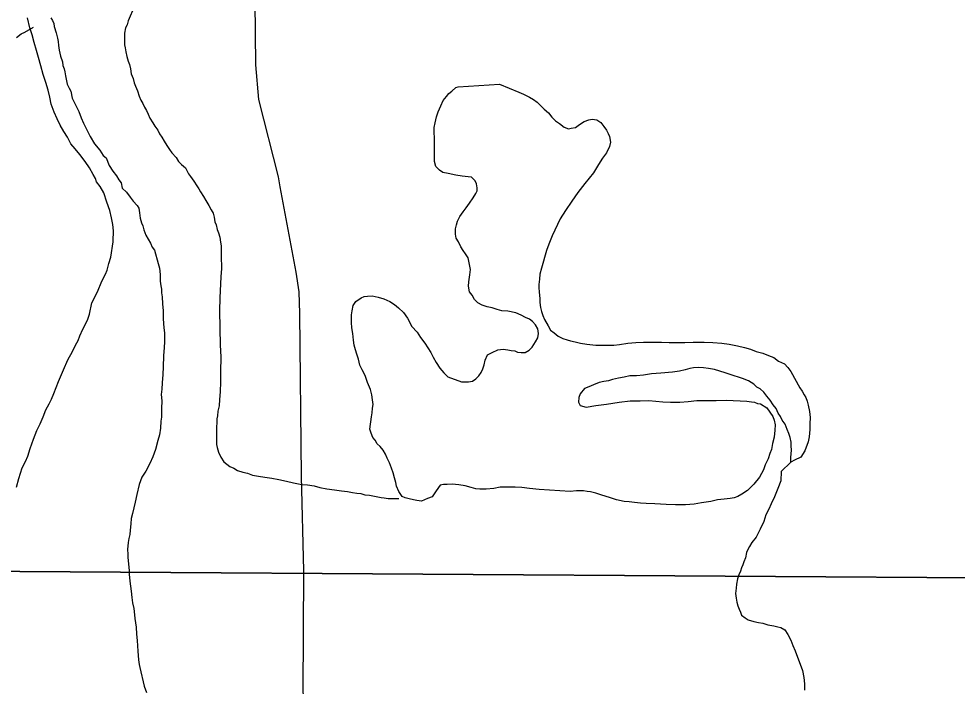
# Model space of a CAD drawing. Extents: x 2010165 to 2382125, y 1060529 to 1407316.
# Drawn here: x 2145137 to 2148360, y 1224404 to 1226696 of the extents above; entities that cross this region are included whole.
import ezdxf

# ---------------------------------------------------------------- set-up
doc = ezdxf.new("R2010")
doc.units = 0
for name, color, linetype in [('GM_X_City_Street', 7, 'Continuous'), ('GM_X_Major_River', 7, 'Continuous'), ('GM_X_Minor_Lake', 7, 'Continuous'), ('GM_X_Minor_River', 7, 'Continuous'), ('GM_X_Section', 7, 'Continuous')]:
    doc.layers.add(name, color=color, linetype=linetype)

msp = doc.modelspace()

# ---------------------------------------------------------------- linework, layer by layer
at = {"layer": 'GM_X_City_Street'}
for points in [[(2146034.9, 1226118.8), (2146028.4, 1226153.7), (2145961.9, 1226419.5), (2145950.8, 1226538.2), (2145946.1, 1226974.9)], [(2147771.7, 1223857.6), (2147631.2, 1223974.9), (2147547.3, 1224035.1), (2147477.7, 1224063.5), (2147420.8, 1224077.8), (2147362.2, 1224079.3), (2147281.5, 1224076.2), (2147149.8, 1224070.3), (2147035.8, 1224071.2), (2146636, 1224063.5), (2146435, 1224069.9), (2146368.5, 1224098.3), (2146329, 1224128.4), (2146151.8, 1224281.9), (2146123.3, 1224329.3), (2146113.8, 1224383.1), (2146115.4, 1224800.9), (2146107.5, 1225125.2), (2146102.7, 1225683.8), (2146099.5, 1225758.1), (2146090.1, 1225826.2), (2146034.9, 1226118.8)]]:
    msp.add_lwpolyline(points, dxfattribs=at)
at = {"layer": 'GM_X_Major_River'}
for points in [[(2145460.1, 1225990.2), (2145455.8, 1226012.2), (2145449.5, 1226038.2), (2145439.1, 1226066.2), (2145428.6, 1226098.1), (2145416.3, 1226120.1), (2145404.1, 1226136), (2145399.9, 1226148), (2145391.8, 1226161.9), (2145379.4, 1226183.8), (2145365.1, 1226205.7), (2145346.8, 1226229.6), (2145330.5, 1226249.4), (2145316.2, 1226267.3), (2145303.9, 1226289.2), (2145291.6, 1226309.2), (2145279.3, 1226331.1), (2145269, 1226353), (2145258.7, 1226375), (2145248.3, 1226402.9), (2145244, 1226426.9), (2145237.7, 1226451), (2145229.3, 1226476.9), (2145221, 1226504.9), (2145212.6, 1226534.9), (2145204.2, 1226562.9), (2145197.8, 1226586.9), (2145189.5, 1226614.9), (2145183.1, 1226640.9), (2145174.8, 1226664.9), (2145166.3, 1226698.9)], [(2145246.5, 1226699.9), (2145252.6, 1226689.9), (2145256.7, 1226679.9), (2145258.9, 1226669.9), (2145265.2, 1226647.9), (2145269.4, 1226629.9), (2145271.6, 1226617.9), (2145273.8, 1226603.9), (2145276, 1226587.9), (2145280.2, 1226567.9), (2145286.5, 1226547.9), (2145288.7, 1226535.9), (2145292.8, 1226523.9), (2145295, 1226513.9), (2145297.2, 1226499.8), (2145303.5, 1226471.8), (2145309.7, 1226457.9), (2145315.9, 1226447.9), (2145320.2, 1226423.9), (2145328.4, 1226407.9), (2145336.6, 1226392), (2145342.8, 1226378), (2145351.1, 1226356), (2145359.4, 1226338.1), (2145367.6, 1226322.1), (2145382, 1226292.2), (2145396.4, 1226266.3), (2145414.7, 1226244.5), (2145427, 1226226.6), (2145437.1, 1226218.6), (2145447.4, 1226192.7), (2145459.7, 1226172.8), (2145472, 1226156.9), (2145480.2, 1226142.9), (2145488.3, 1226133), (2145492.5, 1226115), (2145506.8, 1226101.1), (2145519, 1226083.2), (2145529.2, 1226069.3), (2145543.4, 1226055.4), (2145549.5, 1226045.5), (2145551.8, 1226029.4), (2145554, 1226011.4), (2145558.2, 1225995.4), (2145562.4, 1225985.4), (2145566.5, 1225971.4), (2145572.8, 1225953.4), (2145581, 1225939.5), (2145589.2, 1225925.6), (2145595.4, 1225911.6), (2145603.5, 1225901.7), (2145616.1, 1225855.7), (2145620.4, 1225839.7), (2145622.7, 1225817.6), (2145622.9, 1225795.6), (2145625.2, 1225779.5), (2145627.3, 1225767.5), (2145627.5, 1225755.5), (2145629.7, 1225741.5), (2145630, 1225717.4), (2145632.3, 1225693.3), (2145632.7, 1225665.3), (2145635.1, 1225635.2), (2145637.3, 1225617.2), (2145637.7, 1225587.1), (2145636, 1225567), (2145634.3, 1225538.9), (2145632.8, 1225500.7), (2145631.2, 1225474.6), (2145629.5, 1225446.5), (2145627.8, 1225424.4), (2145626, 1225406.3), (2145628.3, 1225384.3), (2145626.7, 1225358.2), (2145626.9, 1225340.1), (2145627.1, 1225328.1), (2145625.2, 1225314), (2145623.6, 1225289.9), (2145619.8, 1225267.8), (2145614.1, 1225247.7), (2145606.5, 1225217.5), (2145596.8, 1225191.3), (2145587.1, 1225169.1), (2145573.4, 1225142.8), (2145559.6, 1225122.6), (2145550, 1225096.4)], [(2145129.3, 1225087.2), (2145137, 1225117.4), (2145148.5, 1225153.7), (2145160.2, 1225175.9), (2145168, 1225194.1), (2145175.7, 1225220.2), (2145187.3, 1225252.5), (2145198.9, 1225282.7), (2145210.6, 1225304.9), (2145220.3, 1225329.1), (2145230, 1225353.3), (2145241.8, 1225373.5), (2145249.6, 1225389.7), (2145257.3, 1225409.8), (2145272.8, 1225450.2), (2145290.4, 1225490.5), (2145305.9, 1225524.8), (2145321.6, 1225553.1), (2145331.3, 1225575.3), (2145341.1, 1225591.4), (2145346.9, 1225607.6), (2145356.6, 1225629.8), (2145366.4, 1225647.9), (2145374.2, 1225664.1), (2145380, 1225682.2), (2145387.5, 1225720.4), (2145407, 1225758.8), (2145422.6, 1225795.1), (2145434.3, 1225819.3), (2145440.1, 1225833.4), (2145445.8, 1225855.6), (2145453.6, 1225877.7), (2145460.9, 1225930), (2145460.7, 1225944.1), (2145462.6, 1225956.1), (2145462.4, 1225968.1), (2145460.1, 1225990.2)], [(2145550, 1225096.4), (2145542.4, 1225062.2), (2145536.7, 1225036), (2145527.2, 1224997.8), (2145523.4, 1224979.7), (2145521.7, 1224961.6), (2145520, 1224939.5), (2145518.1, 1224925.5), (2145514.3, 1224911.4), (2145512.5, 1224897.3), (2145510.8, 1224873.2), (2145511, 1224857.1), (2145511.1, 1224847.1), (2145513.5, 1224823.1), (2145515.8, 1224801), (2145515.9, 1224789), (2145518.2, 1224764.9), (2145522.7, 1224730.9), (2145525, 1224708.8), (2145527.2, 1224690.8), (2145531.5, 1224670.8), (2145533.8, 1224648.8), (2145535.9, 1224636.7), (2145540.3, 1224606.7), (2145540.7, 1224582.6), (2145543, 1224560.6), (2145545.4, 1224524.5), (2145547.8, 1224494.4), (2145550, 1224478.4), (2145552.2, 1224468.4), (2145567, 1224404.4), (2145575.3, 1224382.4)]]:
    msp.add_lwpolyline(points, dxfattribs=at)
at = {"layer": 'GM_X_Minor_Lake'}
for points in [[(2146638, 1226159.1), (2146611.9, 1226164.8), (2146593.8, 1226168.6), (2146581.7, 1226176.5), (2146569.5, 1226188.4), (2146565.2, 1226206.4), (2146564.9, 1226228.5), (2146564.7, 1226250.6), (2146564.4, 1226270.6), (2146564.2, 1226288.7), (2146563.9, 1226304.7), (2146563.7, 1226322.8), (2146567.5, 1226338.9), (2146571.2, 1226359), (2146577, 1226377.1), (2146586.8, 1226397.3), (2146594.6, 1226415.4), (2146606.4, 1226429.6), (2146614.3, 1226439.8), (2146624.2, 1226447.9), (2146638, 1226460.1), (2146646, 1226462.2)], [(2146646, 1226462.2), (2146788.2, 1226472), (2146854.6, 1226444.7), (2146870.8, 1226436.9), (2146890.9, 1226427.1), (2146905.1, 1226419.3), (2146917.2, 1226409.4), (2146929.4, 1226397.5), (2146941.6, 1226385.6), (2146955.7, 1226373.7), (2146968, 1226357.8), (2146980.1, 1226345.9), (2146994.3, 1226336.1), (2147010.5, 1226324.2), (2147024.6, 1226318.4), (2147034.6, 1226320.5), (2147048.6, 1226322.7), (2147062.5, 1226332.9), (2147078.4, 1226343.1), (2147094.3, 1226349.3), (2147106.3, 1226351.5), (2147122.3, 1226349.7), (2147136.5, 1226339.8), (2147146.7, 1226325.9), (2147154.9, 1226314), (2147161, 1226302), (2147165.2, 1226292), (2147169.4, 1226272), (2147165.6, 1226257.9), (2147155.9, 1226235.7), (2147142.1, 1226217.5), (2147128.4, 1226195.3), (2147110.7, 1226167), (2147081.1, 1226130.5), (2147057.5, 1226100.1), (2147035.9, 1226069.7), (2147014.2, 1226037.4), (2146996.6, 1226009.1), (2146969.3, 1225950.5), (2146957.6, 1225922.3), (2146949.9, 1225900.1), (2146932.7, 1225839.7), (2146926.9, 1225819.6), (2146925.2, 1225801.5), (2146923.4, 1225783.4), (2146923.5, 1225773.4), (2146923.7, 1225757.3), (2146926, 1225735.3), (2146926.2, 1225721.3), (2146928.4, 1225705.2), (2146932.6, 1225691.2), (2146936.8, 1225677.2), (2146943, 1225663.3), (2146955.3, 1225641.4), (2146963.5, 1225627.4), (2146975.7, 1225617.5), (2146989.8, 1225605.7), (2147006, 1225597.8), (2147020, 1225594), (2147032.1, 1225590.1), (2147048.2, 1225586.3), (2147066.3, 1225582.5), (2147088.4, 1225578.8), (2147118.5, 1225575.1), (2147150.5, 1225575.5), (2147180.6, 1225575.9), (2147200.6, 1225578.2), (2147228.6, 1225582.5), (2147256.6, 1225584.9), (2147282.6, 1225585.2), (2147312.7, 1225585.6), (2147344.7, 1225585.9), (2147370.8, 1225584.3), (2147400.8, 1225584.6), (2147424.9, 1225584.9), (2147452.9, 1225585.3), (2147491, 1225585.7), (2147521.1, 1225584.1), (2147551.1, 1225582.5), (2147577.2, 1225578.8), (2147605.3, 1225573.1), (2147629.5, 1225567.4)], [(2146286.8, 1225593), (2146284.5, 1225615.1), (2146280.2, 1225635.1), (2146280, 1225653.1), (2146279.8, 1225667.2), (2146279.6, 1225679.2), (2146281.4, 1225693.3), (2146285.2, 1225711.4), (2146295, 1225725.6), (2146312.9, 1225737.8), (2146322.9, 1225741.9), (2146334.9, 1225744.1), (2146350.9, 1225744.3), (2146371, 1225740.5), (2146391.1, 1225734.8), (2146411.3, 1225725), (2146427.4, 1225715.1), (2146441.6, 1225703.3), (2146457.8, 1225687.4), (2146472.1, 1225667.5), (2146486.5, 1225639.6), (2146504.8, 1225619.8), (2146517, 1225601.9), (2146531.3, 1225582), (2146541.6, 1225566.1), (2146551.8, 1225550.1), (2146560, 1225534.2), (2146570.3, 1225516.2), (2146582.5, 1225496.3), (2146596.8, 1225480.4), (2146611, 1225466.6), (2146657.3, 1225449.1), (2146669.3, 1225449.2), (2146681.3, 1225449.4), (2146695.3, 1225451.6), (2146707.2, 1225459.7), (2146717.1, 1225469.9), (2146725, 1225482), (2146730.8, 1225494.1), (2146734.7, 1225508.2), (2146738.5, 1225524.3), (2146746.2, 1225542.5), (2146762.2, 1225550.7), (2146782.1, 1225559), (2146800.1, 1225561.2), (2146816.1, 1225559.4), (2146828.2, 1225557.5), (2146840.2, 1225555.7), (2146850.3, 1225551.8), (2146862.3, 1225549.9), (2146876.4, 1225550.1), (2146890.3, 1225558.3), (2146900.2, 1225568.4), (2146911.9, 1225586.6), (2146919.8, 1225600.8), (2146921.6, 1225614.9), (2146919.4, 1225630.9), (2146911.2, 1225644.8), (2146901, 1225656.7), (2146890.9, 1225664.6), (2146876.8, 1225670.5), (2146862.7, 1225678.3), (2146844.5, 1225686.1), (2146816.4, 1225691.8), (2146796.3, 1225693.6), (2146780.3, 1225697.4), (2146762.2, 1225703.2), (2146746.1, 1225707), (2146728, 1225712.8), (2146713.8, 1225720.7), (2146701.7, 1225732.6), (2146693.5, 1225746.5), (2146685.3, 1225758.4), (2146681, 1225778.4), (2146682.9, 1225792.5), (2146686.5, 1225816.6), (2146688.3, 1225834.7), (2146679.8, 1225874.8), (2146671.6, 1225888.7), (2146663.4, 1225900.6), (2146655.2, 1225912.6), (2146647, 1225930.5), (2146638.8, 1225942.5), (2146636.6, 1225956.5), (2146636.4, 1225974.5), (2146640.2, 1225988.6), (2146644.1, 1226000.7), (2146651.9, 1226016.9), (2146663.7, 1226033.1), (2146673.5, 1226047.2), (2146685.3, 1226063.4), (2146697.1, 1226081.6), (2146706.9, 1226095.8), (2146710.8, 1226105.9), (2146710.7, 1226115.9), (2146708.5, 1226129.9), (2146704.4, 1226139.9), (2146692.2, 1226151.8), (2146680.1, 1226153.6), (2146660.1, 1226155.4), (2146638, 1226159.1)], [(2147726.7, 1225329.8), (2147730.9, 1225317.8), (2147735.1, 1225301.8), (2147733.4, 1225283.7), (2147731.7, 1225259.6), (2147725.9, 1225237.5), (2147722.2, 1225217.4), (2147716.4, 1225203.3), (2147710.6, 1225185.1), (2147700.8, 1225164.9), (2147695.1, 1225146.8), (2147681.4, 1225122.6), (2147661.6, 1225098.2), (2147639.9, 1225075.9), (2147620, 1225063.6), (2147606.1, 1225055.4), (2147594.1, 1225051.3), (2147580.1, 1225049.1), (2147560.1, 1225046.8), (2147536.1, 1225044.5), (2147514.2, 1225038.2), (2147482.2, 1225033.8), (2147456.2, 1225029.5), (2147426.2, 1225027.1), (2147392.1, 1225026.7), (2147360, 1225028.3), (2147321.9, 1225029.9), (2147291.9, 1225031.5), (2147271.8, 1225033.3), (2147251.7, 1225035), (2147233.7, 1225036.8), (2147215.6, 1225038.6), (2147189.5, 1225044.3), (2147165.4, 1225052), (2147139.2, 1225059.7), (2147119.1, 1225067.5), (2147101, 1225071.3), (2147089, 1225073.2), (2147076.9, 1225075), (2147066.9, 1225074.9), (2147052.9, 1225074.7), (2147030.9, 1225072.4), (2146924.6, 1225079.2), (2146890.5, 1225082.8), (2146864.4, 1225086.4), (2146842.3, 1225088.2), (2146824.3, 1225088), (2146810.3, 1225087.8), (2146790.3, 1225087.6), (2146768.3, 1225083.3), (2146742.3, 1225080.9), (2146720.2, 1225080.7), (2146706.2, 1225082.5), (2146690.1, 1225086.3), (2146670, 1225092.1), (2146647.9, 1225095.8), (2146625.8, 1225097.6), (2146607.8, 1225097.3), (2146595.8, 1225097.2), (2146583.8, 1225095.1), (2146570, 1225074.8), (2146556.3, 1225054.6), (2146540.3, 1225048.4), (2146520.4, 1225040.1), (2146504.3, 1225041.9), (2146492.3, 1225043.8), (2146478.2, 1225047.6), (2146464.1, 1225051.4), (2146454.1, 1225055.3), (2146441.8, 1225073.2), (2146433.6, 1225091.2), (2146431.4, 1225103.2), (2146427.2, 1225119.2), (2146423, 1225137.2), (2146416.7, 1225153.2), (2146410.5, 1225171.2), (2146402.3, 1225187.1), (2146396.1, 1225201.1), (2146387.9, 1225215), (2146377.7, 1225227), (2146367.6, 1225236.9), (2146361.4, 1225248.8), (2146353.3, 1225258.8), (2146347.1, 1225272.7), (2146342.9, 1225286.7), (2146348.3, 1225328.9), (2146350.1, 1225343), (2146351.9, 1225359.1), (2146353.8, 1225371.1), (2146351.6, 1225387.1), (2146349.3, 1225405.2), (2146345.1, 1225423.2), (2146334.8, 1225447.1), (2146326.4, 1225471.1), (2146316.1, 1225491.1), (2146307.9, 1225507), (2146303.7, 1225527), (2146297.4, 1225545), (2146293.2, 1225559), (2146289, 1225575), (2146286.8, 1225593)], [(2147629.5, 1225567.4), (2147649.6, 1225561.6), (2147669.7, 1225553.8), (2147691.8, 1225548.1), (2147712, 1225540.3), (2147730.1, 1225532.5), (2147746.3, 1225520.6), (2147766.4, 1225510.9), (2147778.6, 1225499), (2147788.8, 1225485.1), (2147819.6, 1225429.2), (2147827.8, 1225417.3), (2147833.9, 1225405.3), (2147840.1, 1225395.4), (2147844.2, 1225383.4), (2147848.4, 1225369.4), (2147852.7, 1225347.4), (2147855, 1225327.4), (2147853.3, 1225305.3), (2147853.5, 1225285.2), (2147851.9, 1225261.1), (2147848.1, 1225243), (2147836.5, 1225212.8), (2147822.7, 1225190.5), (2147800.8, 1225180.2), (2147788.9, 1225174.1), (2147788.7, 1225190.1), (2147790.4, 1225214.2), (2147790.1, 1225230.2), (2147790, 1225242.3), (2147785.8, 1225258.3), (2147781.6, 1225272.3), (2147775.4, 1225286.2), (2147769.1, 1225304.2), (2147758.9, 1225318.1), (2147752.8, 1225330.1), (2147744.6, 1225342.1), (2147738.4, 1225358), (2147728.2, 1225369.9), (2147718, 1225385.9), (2147705.8, 1225399.8), (2147695.6, 1225413.7), (2147683.4, 1225425.6), (2147671.3, 1225431.4), (2147661.2, 1225441.4), (2147643, 1225453.2), (2147622.8, 1225460.9), (2147580.6, 1225474.5), (2147562.5, 1225480.3), (2147544.4, 1225486.1), (2147526.3, 1225491.9), (2147506.2, 1225495.6), (2147488.1, 1225497.4), (2147470.1, 1225499.2), (2147454.1, 1225497), (2147442.1, 1225494.8), (2147426.1, 1225490.6), (2147406.1, 1225486.4), (2147382.1, 1225482.1), (2147342.1, 1225479.6), (2147310.1, 1225477.2), (2147282.1, 1225472.8), (2147258.1, 1225470.5), (2147236, 1225470.2), (2147216.1, 1225466), (2147196.1, 1225461.7), (2147176.1, 1225457.5), (2147162.1, 1225453.3), (2147146.1, 1225451.1), (2147130.2, 1225446.9), (2147110.2, 1225438.6), (2147094.3, 1225432.4), (2147080.3, 1225426.2), (2147064.5, 1225407.9), (2147060.7, 1225395.8), (2147058.9, 1225379.8), (2147065.1, 1225367.8), (2147085.2, 1225362.1), (2147119.2, 1225368.5), (2147155.2, 1225372.9), (2147199.2, 1225379.5), (2147237.2, 1225384), (2147271.2, 1225384.4), (2147301.3, 1225384.8), (2147325.3, 1225383.1), (2147349.4, 1225381.3), (2147375.5, 1225379.6), (2147407.5, 1225380.1), (2147435.5, 1225382.4), (2147465.6, 1225384.8), (2147495.6, 1225385.1), (2147531.7, 1225385.6), (2147567.7, 1225386), (2147637.9, 1225382.9), (2147653.9, 1225381.1), (2147664, 1225379.2), (2147674.1, 1225375.3), (2147684.1, 1225373.4), (2147706.3, 1225359.6), (2147716.5, 1225345.7), (2147726.7, 1225329.8)]]:
    msp.add_lwpolyline(points, dxfattribs=at)
at = {"layer": 'GM_X_Minor_River'}
for points in [[(2145534.3, 1226739.7), (2145512.9, 1226689.2), (2145509.1, 1226675.1), (2145503.2, 1226665), (2145499.5, 1226646.9), (2145499.6, 1226634.9), (2145499.8, 1226616.8), (2145500, 1226606.8), (2145502.1, 1226596.8), (2145504.3, 1226582.8), (2145508.5, 1226566.8), (2145512.7, 1226550.8), (2145516.9, 1226538.8), (2145521.1, 1226524.8), (2145523.3, 1226506.8), (2145529.5, 1226490.8), (2145533.7, 1226476.8), (2145537.9, 1226464.8), (2145544.1, 1226448.8), (2145550.4, 1226430.9), (2145556.6, 1226416.9), (2145562.7, 1226404.9), (2145568.9, 1226393), (2145575.1, 1226381), (2145581.2, 1226369), (2145587.4, 1226355.1), (2145597.7, 1226339.1), (2145603.8, 1226327.2), (2145614, 1226313.3), (2145620.2, 1226301.3), (2145628.4, 1226289.4), (2145636.6, 1226275.4), (2145644.8, 1226261.5), (2145655, 1226247.6), (2145663.1, 1226235.6), (2145677.4, 1226219.7), (2145685.6, 1226205.8), (2145695.7, 1226195.9), (2145709.9, 1226184), (2145720.2, 1226164.1), (2145726.3, 1226154.1), (2145738.5, 1226138.2), (2145748.8, 1226122.3), (2145754.9, 1226112.3), (2145761, 1226102.4), (2145771.3, 1226086.4), (2145779.5, 1226072.5), (2145789.7, 1226054.6), (2145797.9, 1226040.6), (2145804.1, 1226028.7), (2145808.3, 1226014.7), (2145810.5, 1225998.6), (2145814.6, 1225988.7), (2145818.8, 1225972.7), (2145823, 1225960.7), (2145827.2, 1225946.7), (2145829.4, 1225928.7), (2145831.6, 1225916.6), (2145831.8, 1225902.6), (2145832, 1225882.5), (2145832.6, 1225838.4), (2145831, 1225810.3), (2145827.9, 1225738), (2145826.5, 1225693.8), (2145828, 1225575.5), (2145830.6, 1225535.4), (2145829.2, 1225483.2), (2145829.7, 1225449.1), (2145828.1, 1225415), (2145826.5, 1225388.9), (2145824.8, 1225366.8), (2145821, 1225348.7), (2145819.2, 1225332.6), (2145817.3, 1225322.6), (2145817.5, 1225308.5), (2145815.7, 1225294.4), (2145815.9, 1225278.4), (2145816.1, 1225260.3), (2145816.3, 1225246.3), (2145816.5, 1225234.2), (2145818.6, 1225224.2), (2145822.8, 1225208.2), (2145831.1, 1225190.3), (2145841.3, 1225174.4), (2145851.4, 1225166.4), (2145861.5, 1225158.6), (2145875.7, 1225152.7), (2145887.8, 1225144.8), (2145905.9, 1225139), (2145922, 1225135.2), (2145940.1, 1225129.4), (2145960.2, 1225125.7), (2145982.2, 1225121.9), (2146006.3, 1225118.2), (2146030.4, 1225114.5), (2146056.5, 1225108.8), (2146080.7, 1225103.1)], [(2145129.3, 1226632.1), (2145145.1, 1226644.3), (2145157.1, 1226650.5), (2145187.3, 1226667.6)], [(2147788.9, 1225174.1), (2147755.2, 1225141.5), (2147753.7, 1225109.4), (2147744, 1225083.2), (2147732.3, 1225055), (2147720.6, 1225030.8), (2147712.9, 1225012.6), (2147703.1, 1224992.4), (2147695.4, 1224970.2), (2147683.7, 1224944), (2147670, 1224915.8), (2147654.3, 1224897.5), (2147646.4, 1224883.4), (2147640.5, 1224873.3), (2147636.7, 1224863.2), (2147632.9, 1224845.1), (2147627.1, 1224831), (2147623.2, 1224820.9), (2147619.3, 1224810.8), (2147615.5, 1224798.7), (2147609.6, 1224786.6), (2147605.8, 1224772.5), (2147602, 1224754.4), (2147600.2, 1224740.3), (2147598.4, 1224722.3), (2147600.7, 1224706.2), (2147602.9, 1224692.2), (2147607, 1224680.2), (2147611.2, 1224668.2), (2147615.3, 1224658.3), (2147619.5, 1224648.3), (2147631.6, 1224638.4), (2147641.7, 1224632.5), (2147661.8, 1224626.7), (2147677.9, 1224622.9), (2147691.9, 1224621.1), (2147710, 1224615.3), (2147730.1, 1224611.5), (2147744.2, 1224607.7), (2147754.2, 1224605.8), (2147768.4, 1224597.9), (2147778.6, 1224582), (2147788.9, 1224562.1), (2147795.1, 1224544.1), (2147803.4, 1224526.1), (2147828.3, 1224458.2), (2147832.6, 1224434.2), (2147834.9, 1224412.1), (2147835.2, 1224390.1)], [(2146080.7, 1225103.1), (2146108.8, 1225097.4), (2146128.8, 1225095.6), (2146150.9, 1225091.9), (2146171, 1225086.1), (2146195.1, 1225082.4), (2146221.2, 1225078.7), (2146245.3, 1225075), (2146265.4, 1225073.2), (2146283.5, 1225069.4), (2146297.5, 1225067.6), (2146311.6, 1225065.8), (2146325.6, 1225061.9), (2146341.7, 1225060.1), (2146381.9, 1225052.6), (2146391.9, 1225050.7), (2146405.9, 1225048.9), (2146441.8, 1225048.7)]]:
    msp.add_lwpolyline(points, dxfattribs=at)
at = {"layer": 'GM_X_Section'}
for points in [[(2143604.9, 1230220.8), (2146162.4, 1230207.3), (2148785.9, 1230193.6), (2148600.9, 1224775.6), (2143408.8, 1224809.4), (2143508.2, 1227552.1)], [(2148600.9, 1224775.6), (2148465.7, 1221292.7), (2147475.7, 1221281.4), (2145050.4, 1221250.4), (2143284.1, 1221252.1), (2143408.8, 1224809.4)]]:
    msp.add_lwpolyline(points, close=True, dxfattribs=at)

doc.saveas('drawing.dxf')
